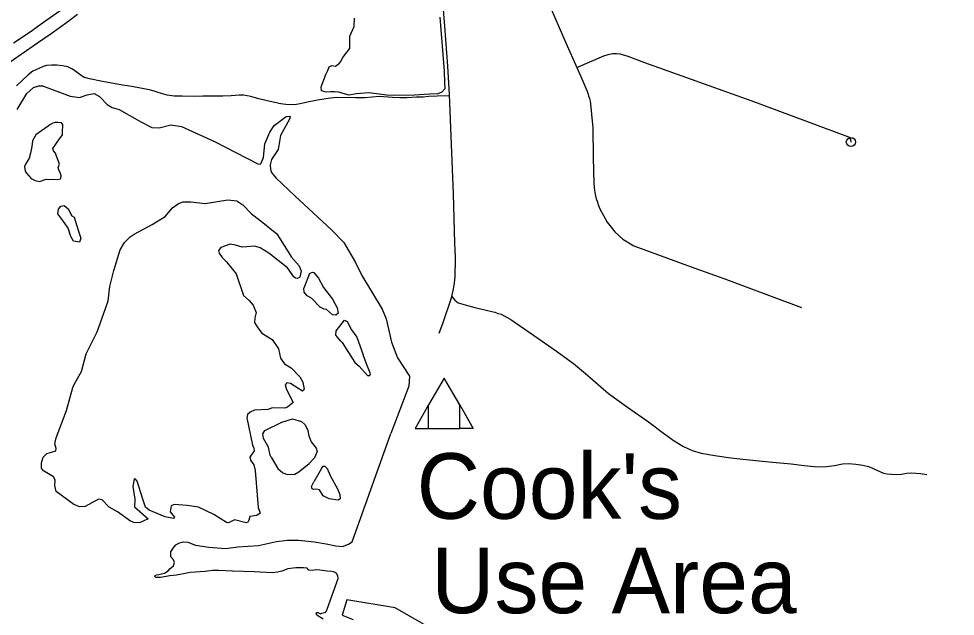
# Model space of a CAD drawing. Extents: x -19 to 366, y -4 to 359.
# Drawn here: x 149.899 to 151.042, y 194.657 to 195.386 of the extents above; entities that cross this region are included whole.
import ezdxf

# ---------------------------------------------------------------- set-up
doc = ezdxf.new("R2010")
doc.units = 0
for name, color, linetype in [('Level 19', 7, 'Continuous'), ('Level 33', 7, 'Continuous'), ('Level 34', 7, 'Continuous'), ('Level 35', 7, 'Continuous'), ('Level 57', 7, 'Continuous'), ('Level 60', 7, 'Continuous'), ('Level 7', 7, 'Continuous'), ('Level 9', 7, 'Continuous')]:
    doc.layers.add(name, color=color, linetype=linetype)

msp = doc.modelspace()

# ---------------------------------------------------------------- linework, layer by layer
at = {"layer": 'Level 19'}
for points in [[(149.8643, 195.3171), (149.902, 195.3432), (149.9222, 195.3568), (149.9388, 195.3684), (149.9592, 195.3827), (149.9709, 195.3917)], [(149.9497, 195.3957), (149.9295, 195.3816), (149.9131, 195.37), (149.8929, 195.3565)]]:
    msp.add_lwpolyline(points, dxfattribs=at)
at = {"layer": 'Level 33'}
for points in [[(150.4719, 195.5736), (150.5008, 195.5091), (150.5134, 195.4803), (150.5271, 195.4488), (150.5407, 195.4168), (150.5452, 195.4065), (150.5667, 195.3569), (150.5801, 195.3266)], [(150.4245, 195.2936), (150.4225, 195.3285), (150.419, 195.3771), (150.417, 195.4026), (150.4163, 195.412), (150.4148, 195.4373), (150.4138, 195.4496), (150.4135, 195.4584), (150.4143, 195.4645), (150.4154, 195.4697), (150.4175, 195.4756), (150.4193, 195.4795), (150.4238, 195.4853), (150.4267, 195.4885), (150.4317, 195.4927), (150.437, 195.4964), (150.4455, 195.5004), (150.495, 195.5219)], [(150.5801, 195.3266), (150.6129, 195.341), (150.6181, 195.3428), (150.6234, 195.3437), (150.6284, 195.344), (150.6324, 195.3435), (150.6422, 195.3405), (150.6625, 195.3328), (150.7923, 195.2865), (150.9112, 195.242), (150.9137, 195.2392), (150.9143, 195.2357)], [(150.5801, 195.3266), (150.5849, 195.3159), (150.5909, 195.3016), (150.5922, 195.2985), (150.5933, 195.2954), (150.5944, 195.2922), (150.5953, 195.289), (150.5961, 195.2857), (150.5968, 195.2824), (150.5992, 195.2572)], [(150.4309, 195.0641), (150.4314, 195.0713), (150.4317, 195.0773), (150.432, 195.0876), (150.432, 195.0949), (150.4315, 195.104), (150.4313, 195.1125), (150.4295, 195.1726), (150.4265, 195.2431), (150.4245, 195.2936)], [(150.5992, 195.2572), (150.5996, 195.253), (150.6, 195.2169), (150.6009, 195.1851), (150.6012, 195.1808), (150.6015, 195.1771), (150.6019, 195.1745), (150.6024, 195.1719), (150.6029, 195.1699), (150.6037, 195.1665), (150.6046, 195.1634), (150.6064, 195.1581), (150.608, 195.1541)], [(150.608, 195.1541), (150.6169, 195.1379), (150.6262, 195.126), (150.6362, 195.117), (150.6496, 195.1091), (150.7196, 195.0834), (150.7591, 195.0693), (150.8541, 195.0336)], [(150.412, 195.0025), (150.4166, 195.0144), (150.4269, 195.0457), (150.4294, 195.0561), (150.4309, 195.0641)]]:
    msp.add_lwpolyline(points, dxfattribs=at)
msp.add_circle((150.9143, 195.2357), 0.00559, dxfattribs=at)
at = {"layer": 'Level 34'}
for points in [[(150.2157, 195.2831), (150.2097, 195.2844), (150.2004, 195.2865), (150.1922, 195.2884), (150.1825, 195.2913), (150.1735, 195.2931), (150.1679, 195.2931), (150.1584, 195.2923), (150.1481, 195.2916), (150.1376, 195.2916), (150.1236, 195.2916), (150.1138, 195.2913), (150.0987, 195.2916), (150.0887, 195.2918), (150.0803, 195.2929), (150.0745, 195.2947), (150.0602, 195.2992), (150.0457, 195.3021), (150.0348, 195.304), (150.0256, 195.305), (150.0013, 195.3095), (149.9857, 195.3127), (149.9781, 195.3151), (149.9738, 195.318), (149.9649, 195.3249), (149.9591, 195.3275), (149.9527, 195.3288), (149.9456, 195.3296), (149.939, 195.3296), (149.9332, 195.3291), (149.929, 195.3278), (149.9239, 195.3257), (149.9165, 195.3222), (149.9107, 195.3177), (149.8965, 195.3042)], [(150.2157, 195.2831), (150.2252, 195.282), (150.2355, 195.2815), (150.2424, 195.2826), (150.2516, 195.2847), (150.2638, 195.2873), (150.2767, 195.2894), (150.2868, 195.2905), (150.31, 195.29), (150.3219, 195.2902), (150.3388, 195.2916), (150.3552, 195.2905), (150.3639, 195.2902), (150.3726, 195.2902), (150.3842, 195.2908), (150.3924, 195.291), (150.3995, 195.2916), (150.4098, 195.2921), (150.4245, 195.2924)], [(150.4273, 195.0473), (150.4311, 195.0428), (150.4352, 195.0395), (150.4439, 195.0369), (150.4557, 195.0338), (150.4764, 195.029), (150.4801, 195.0279), (150.484, 195.0266)], [(150.484, 195.0266), (150.4875, 195.0255), (150.4914, 195.0238), (150.4993, 195.019), (150.5272, 195), (150.5553, 194.9803), (150.5758, 194.9655), (150.5906, 194.9533), (150.6185, 194.929), (150.6419, 194.9122), (150.6672, 194.8941), (150.6855, 194.8804), (150.6988, 194.8712), (150.7101, 194.8642), (150.7206, 194.8594), (150.7317, 194.8559), (150.7483, 194.8531), (150.7679, 194.8505), (150.7823, 194.8487), (150.8187, 194.845), (150.8414, 194.8428), (150.8571, 194.8411), (150.8695, 194.8396), (150.878, 194.8393), (150.8847, 194.8398), (150.8943, 194.8409), (150.9039, 194.8428), (150.9118, 194.8433), (150.9205, 194.8426), (150.929, 194.8413), (150.9358, 194.8398), (150.9397, 194.8382), (150.9458, 194.8352), (150.9541, 194.8315), (150.9587, 194.8306), (150.9639, 194.8302), (150.9741, 194.8299), (150.982, 194.8315), (150.9883, 194.8319), (150.9933, 194.8317), (150.999, 194.831), (151.0068, 194.8299)]]:
    msp.add_lwpolyline(points, dxfattribs=at)
at = {"layer": 'Level 35'}
msp.add_lwpolyline([(150.413, 195.3883), (150.418, 195.3222), (150.4187, 195.3084), (150.4191, 195.3005), (150.4151, 195.2966), (150.4103, 195.2947), (150.4003, 195.2942), (150.3818, 195.2931), (150.3575, 195.2926), (150.3483, 195.2929), (150.3262, 195.296), (150.3108, 195.2945), (150.3021, 195.2931), (150.2892, 195.2966), (150.2843, 195.2971), (150.28, 195.2971), (150.2741, 195.2966), (150.2685, 195.2982), (150.268, 195.3032), (150.2738, 195.318), (150.2762, 195.323), (150.2778, 195.3275), (150.281, 195.3291), (150.2854, 195.3283), (150.2905, 195.332), (150.2918, 195.3336), (150.2945, 195.339), (150.3, 195.346), (150.3029, 195.35), (150.3031, 195.3648), (150.3082, 195.3769), (150.3087, 195.387)], dxfattribs=at)
at = {"layer": 'Level 57'}
for p, q in [((150.3826, 194.8861), (150.3992, 194.8861)), ((150.4536, 194.8861), (150.4371, 194.8861))]:
    msp.add_line(p, q, dxfattribs=at)
for points in [[(150.4371, 194.9148), (150.4181, 194.9476), (150.3992, 194.9148)], [(150.3992, 194.8861), (150.3992, 194.9148), (150.3826, 194.8861)], [(150.4371, 194.8861), (150.4371, 194.9148), (150.4536, 194.8861)], [(150.3992, 194.8861), (150.4371, 194.8861)]]:
    msp.add_lwpolyline(points, dxfattribs=at)
at = {"layer": 'Level 60'}
for points in [[(154.1159, 1.8709), (153.9063, 10.4874), (153.696, 19.1041), (153.485, 27.7209), (153.2733, 36.3378), (153.0608, 44.9549), (152.8476, 53.5721), (152.6337, 62.1894), (152.419, 70.8069), (152.2036, 79.4245), (151.9875, 88.0422), (151.7707, 96.6601), (151.5531, 105.2782), (151.3348, 113.8963), (151.1158, 122.5147), (150.8961, 131.1331), (150.6757, 139.7517), (150.4545, 148.3704), (150.2326, 156.9893), (150.0101, 165.6083), (149.7867, 174.2275), (149.5627, 182.8468), (149.338, 191.4662), (149.1125, 200.0858), (148.8864, 208.7055), (148.6595, 217.3254), (148.4319, 225.9454), (148.2037, 234.5655), (147.9747, 243.1858), (147.745, 251.8063), (147.5146, 260.4269), (147.2835, 269.0476), (147.0517, 277.6685), (146.8191, 286.2895), (146.5859, 294.9106), (146.352, 303.5319), (146.1174, 312.1534), (145.8821, 320.775), (145.6461, 329.3967), (145.4094, 338.0186), (145.172, 346.6406)], [(0, 189.5162), (7.1121, 189.5206), (14.2243, 189.5339), (21.3364, 189.556), (28.4484, 189.5869), (35.5605, 189.6267), (42.6725, 189.6754), (49.7844, 189.7329), (56.8962, 189.7992), (64.0079, 189.8744), (71.1196, 189.9584), (78.2311, 190.0512), (85.3425, 190.1529), (92.4538, 190.2635), (99.5649, 190.3829), (106.6759, 190.5111), (113.7867, 190.6482), (120.8974, 190.7941), (128.0078, 190.9489), (135.1181, 191.1125), (142.2282, 191.2849), (149.338, 191.4662), (156.4476, 191.6563), (163.5569, 191.8553), (170.666, 192.0631), (177.7749, 192.2798), (184.8835, 192.5053), (191.9917, 192.7396), (199.0997, 192.9828), (206.2074, 193.2348), (213.3147, 193.4956), (220.4218, 193.7653), (227.5285, 194.0438), (234.6348, 194.3312), (241.7408, 194.6274), (248.8464, 194.9324), (255.9516, 195.2463), (263.0564, 195.569), (270.1608, 195.9005), (277.2648, 196.2409), (284.3683, 196.5901), (291.4715, 196.9481), (298.5741, 197.315), (305.6763, 197.6907), (312.7781, 198.0753), (319.8793, 198.4686), (326.9801, 198.8708), (334.0804, 199.2818), (341.1801, 199.7017)]]:
    msp.add_spline(points, degree=3, dxfattribs=at)
at = {"layer": 'Level 9'}
for points in [[(149.8972, 195.2756), (149.9092, 195.2949), (149.9173, 195.3025), (149.9235, 195.3045), (149.9283, 195.3043), (149.9621, 195.2917), (149.9733, 195.2903), (149.9827, 195.2934), (149.9914, 195.2949), (149.9975, 195.2914), (150.0072, 195.2816), (150.013, 195.2778), (150.0217, 195.2754), (150.0491, 195.2599), (150.0616, 195.2537), (150.0705, 195.2532), (150.0849, 195.2569), (150.0976, 195.2546), (150.1379, 195.2363), (150.191, 195.209), (150.1936, 195.2088), (150.195, 195.2101), (150.1979, 195.2168), (150.1995, 195.2337), (150.2054, 195.248), (150.2107, 195.2558), (150.2256, 195.2671), (150.2295, 195.2675), (150.2303, 195.2662), (150.2296, 195.2636), (150.2184, 195.2437), (150.2155, 195.2268), (150.2076, 195.2144), (150.2058, 195.2079), (150.2062, 195.2021), (150.2076, 195.1985), (150.2129, 195.192), (150.236, 195.17), (150.2809, 195.1284)], [(149.9268, 195.2496), (149.9202, 195.2444), (149.9158, 195.2374), (149.915, 195.2302), (149.9136, 195.222), (149.9118, 195.2162), (149.9095, 195.2119), (149.9074, 195.2088), (149.9064, 195.2059), (149.9072, 195.2004), (149.9087, 195.1978), (149.9142, 195.1914), (149.9192, 195.1889), (149.9245, 195.1877), (149.9327, 195.1903), (149.9356, 195.19), (149.9403, 195.1906), (149.9466, 195.19), (149.9501, 195.1908), (149.9507, 195.1917), (149.951, 195.1946), (149.9502, 195.1975), (149.9482, 195.2019), (149.9473, 195.2047), (149.9488, 195.2088), (149.9472, 195.2133), (149.9453, 195.2186), (149.944, 195.222), (149.9414, 195.2252), (149.9408, 195.2278), (149.9437, 195.2318), (149.9469, 195.2368), (149.9527, 195.2445), (149.9527, 195.2498), (149.953, 195.2548), (149.953, 195.2572), (149.9513, 195.2592), (149.947, 195.2597), (149.9435, 195.2596), (149.9406, 195.2586), (149.9372, 195.2568), (149.9352, 195.2553), (149.9268, 195.2496)], [(150.0048, 195.0313), (150.0083, 195.0418), (150.0104, 195.0595), (150.015, 195.0789), (150.0229, 195.1042), (150.0281, 195.1133), (150.0351, 195.12), (150.04, 195.1233), (150.0619, 195.1353), (150.0777, 195.1449), (150.0869, 195.1554), (150.0942, 195.1608), (150.0997, 195.1627), (150.1092, 195.1628), (150.1266, 195.1608), (150.1542, 195.1654), (150.1652, 195.1638), (150.1725, 195.1593), (150.183, 195.148), (150.195, 195.1393), (150.2139, 195.1237), (150.2319, 195.0954), (150.2411, 195.0848), (150.2438, 195.0782), (150.2419, 195.0708), (150.2393, 195.069), (150.2367, 195.0694), (150.2346, 195.0711), (150.2271, 195.0822), (150.2042, 195.1001), (150.1937, 195.1065), (150.1871, 195.1085), (150.1716, 195.1074), (150.1636, 195.11), (150.1571, 195.1111), (150.1456, 195.1072), (150.1428, 195.1032), (150.1438, 195.1002), (150.1474, 195.0947), (150.1526, 195.0894), (150.1644, 195.0747), (150.1732, 195.0486), (150.1802, 195.0424), (150.185, 195.0367), (150.1887, 195.0278), (150.187, 195.021), (150.1869, 195.0155), (150.1902, 195.0102)], [(149.9531, 195.1399), (149.947, 195.1482), (149.9477, 195.1539), (149.9507, 195.1576), (149.9547, 195.1583), (149.9594, 195.1542), (149.964, 195.1457), (149.9667, 195.1442), (149.9718, 195.1281)], [(149.9718, 195.1281), (149.9749, 195.1186), (149.9732, 195.1137), (149.966, 195.1148), (149.9627, 195.1203), (149.9596, 195.1307), (149.9531, 195.1399)], [(150.2809, 195.1284), (150.2958, 195.1133), (150.31, 195.0889), (150.3177, 195.0727), (150.3425, 195.0319), (150.3473, 195.0201), (150.354, 194.9915), (150.3613, 194.9722), (150.3759, 194.9499), (150.3749, 194.9377), (150.3532, 194.8799)], [(150.2537, 195.0752), (150.2574, 195.077), (150.2593, 195.0764), (150.2649, 195.0696), (150.2708, 195.0583), (150.2818, 195.0439), (150.2875, 195.0335), (150.2887, 195.0267), (150.2861, 195.0246), (150.2821, 195.0249), (150.2747, 195.0315), (150.2718, 195.0317), (150.2669, 195.0341), (150.2564, 195.0451), (150.251, 195.048), (150.2472, 195.0526), (150.2468, 195.0573)], [(150.2537, 195.0752), (150.2468, 195.0573)], [(149.9674, 194.9405), (149.9758, 194.9557), (149.9813, 194.9772), (149.9949, 195.0043), (150.0048, 195.0313)], [(150.2939, 194.9909), (150.292, 194.9927), (150.2861, 195.0001), (150.2862, 195.0054), (150.2964, 195.0184), (150.2998, 195.0167), (150.3052, 195.0065), (150.3117, 194.9974), (150.3192, 194.9762)], [(150.1902, 195.0102), (150.1957, 195.0024), (150.2085, 194.9949), (150.2162, 194.9832), (150.2183, 194.972), (150.2235, 194.9651), (150.2315, 194.96), (150.2422, 194.9493), (150.2458, 194.9428), (150.2472, 194.9337), (150.2454, 194.9316), (150.2305, 194.9412), (150.2263, 194.9417), (150.2243, 194.9396), (150.2258, 194.9336), (150.2341, 194.9177), (150.2272, 194.9121), (150.2238, 194.9111), (150.2088, 194.9114), (150.2031, 194.9091), (150.1868, 194.9084), (150.1816, 194.9061), (150.1784, 194.903), (150.1774, 194.899), (150.1842, 194.8658), (150.1861, 194.8621), (150.1863, 194.8588), (150.1811, 194.851), (150.182, 194.8476), (150.1859, 194.8419), (150.1874, 194.8349), (150.1914, 194.7896), (150.1937, 194.7829), (150.1896, 194.7799), (150.1809, 194.7789), (150.18, 194.7743)], [(150.2939, 194.9909), (150.3093, 194.9665), (150.3146, 194.9623), (150.3248, 194.9506), (150.3276, 194.9509), (150.3283, 194.953), (150.3233, 194.9651), (150.3192, 194.9762)], [(149.9883, 194.7954), (149.9804, 194.791), (149.9736, 194.7904), (149.9662, 194.7935), (149.945, 194.8093), (149.9431, 194.8167), (149.9438, 194.8236), (149.9415, 194.8273), (149.9293, 194.8346), (149.9268, 194.8377), (149.9269, 194.8443), (149.929, 194.851), (149.9333, 194.8556), (149.9393, 194.8573), (149.9446, 194.8589), (149.9448, 194.8619), (149.9434, 194.8674), (149.9449, 194.8746), (149.9575, 194.9081), (149.965, 194.9361), (149.9674, 194.9405)], [(150.207, 194.851), (150.206, 194.8535), (150.2037, 194.8633), (150.1979, 194.8739), (150.1969, 194.8794), (150.1994, 194.8838), (150.2201, 194.894), (150.2333, 194.8979), (150.2442, 194.8946), (150.2487, 194.8905), (150.252, 194.8836), (150.253, 194.8772), (150.2557, 194.87), (150.2622, 194.8623), (150.2634, 194.8579), (150.2601, 194.8505), (150.2535, 194.8434)], [(150.1356, 194.7127), (150.1265, 194.7116), (150.1083, 194.7103), (150.0981, 194.7084), (150.0916, 194.707), (150.0833, 194.7062), (150.072, 194.7041), (150.0664, 194.7041), (150.065, 194.7054), (150.0656, 194.7068), (150.0677, 194.7076), (150.0699, 194.7081), (150.0734, 194.7087), (150.0771, 194.7097), (150.0814, 194.7122), (150.0841, 194.7151), (150.0879, 194.7183), (150.0892, 194.7226), (150.0879, 194.7259), (150.0849, 194.7296), (150.0849, 194.7355), (150.0876, 194.7401), (150.0908, 194.7441), (150.0943, 194.7463), (150.0999, 194.7476), (150.1056, 194.7473), (150.115, 194.7439), (150.1311, 194.7412), (150.152, 194.7398), (150.1663, 194.7417), (150.1915, 194.7433), (150.2135, 194.7482), (150.2269, 194.75), (150.2404, 194.75), (150.26, 194.7479), (150.2742, 194.7452), (150.286, 194.7428), (150.2943, 194.7422), (150.3016, 194.7449), (150.3059, 194.7476), (150.3532, 194.8799)], [(150.207, 194.851), (150.2151, 194.8374), (150.2212, 194.8321), (150.2269, 194.8301), (150.236, 194.8305), (150.2409, 194.8331), (150.2535, 194.8434)], [(150.2687, 194.8374), (150.2706, 194.8401), (150.2726, 194.8403), (150.2753, 194.8373), (150.2796, 194.828), (150.2882, 194.8123), (150.2907, 194.8055), (150.2911, 194.8002), (150.2887, 194.7985), (150.2777, 194.8003), (150.2705, 194.8039), (150.2661, 194.8114), (150.2623, 194.8121), (150.2589, 194.8115), (150.257, 194.8123), (150.2564, 194.8155), (150.259, 194.821)], [(150.2687, 194.8374), (150.259, 194.821)], [(150.18, 194.7743), (150.1785, 194.7718), (150.1766, 194.771), (150.1622, 194.7747), (150.1552, 194.7711), (150.1527, 194.7714), (150.1373, 194.7812), (150.1185, 194.79), (150.1047, 194.7921), (150.0889, 194.7932), (150.085, 194.7918), (150.0841, 194.7844), (150.089, 194.7778), (150.0881, 194.7761), (150.0779, 194.7784), (150.0583, 194.7865), (150.0539, 194.7902), (150.0504, 194.7999), (150.0436, 194.8219), (150.0415, 194.8243), (150.04, 194.8245), (150.0382, 194.8155), (150.0408, 194.7998), (150.0405, 194.7905), (150.0571, 194.7758), (150.0465, 194.771), (150.0397, 194.7715), (150.0355, 194.773), (150.0195, 194.7845), (150.0094, 194.7899), (150.001, 194.7991), (149.9966, 194.8), (149.9883, 194.7954)], [(150.2706, 194.6535), (150.2627, 194.6584), (150.2619, 194.6607), (150.2627, 194.6617), (150.2639, 194.6617), (150.2671, 194.6599), (150.2691, 194.6609), (150.2739, 194.6619), (150.2756, 194.6654), (150.2889, 194.7031), (150.2885, 194.7063), (150.2868, 194.7093), (150.2842, 194.7108), (150.2813, 194.7116), (150.2753, 194.7121), (150.2665, 194.7133), (150.2616, 194.7138), (150.2572, 194.7127), (150.2531, 194.7133), (150.251, 194.7157), (150.2467, 194.7161), (150.2429, 194.7161), (150.2371, 194.7159), (150.2275, 194.7148), (150.22, 194.7118), (150.2149, 194.7106), (150.2087, 194.7099), (150.1864, 194.7113), (150.1598, 194.7119), (150.1432, 194.7127), (150.1356, 194.7127)], [(150.4558, 194.6111), (150.3585, 194.6674), (150.2993, 194.677), (150.2939, 194.6583), (150.3072, 194.6528)]]:
    msp.add_lwpolyline(points, dxfattribs=at)

# ---------------------------------------------------------------- texts
at = {"layer": 'Level 7'}
for s, p in [("Cook's", (150.3846, 194.7759)), ('Use Area', (150.4024, 194.6607))]:
    msp.add_text(s, height=0.08, dxfattribs=at).set_placement(p)

doc.saveas('drawing.dxf')
